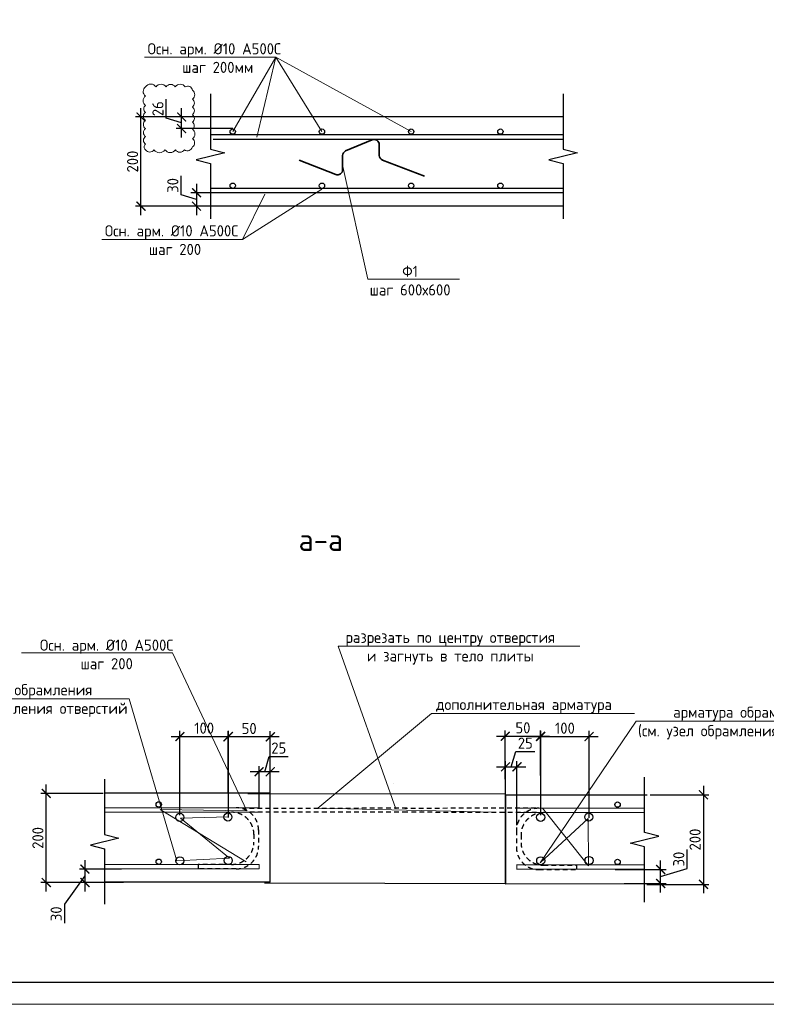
# Model space of a CAD drawing. Header units: millimetres. Extents: x -348641 to 659084, y -187953 to 16029.
# Tile 604 of 656: x -85925 to -69187, y -110930 to -88849. Entities that reach past the tile are written whole.
import ezdxf
from ezdxf import colors
from ezdxf.entities.mleader import LeaderData, LeaderLine
from ezdxf.math import Vec2, Vec3

# ---------------------------------------------------------------- set-up
doc = ezdxf.new("R2010")
doc.units = ezdxf.units.MM
doc.linetypes.add('01 Штриховая _4 мм_', pattern=[6, 3.5, -2.5])
for name, color, linetype, lineweight in [('_0.5', 94, 'Continuous', 50), ('Арматура', 152, 'Continuous', 40), ('Перекрытие ж_бетон', 1, 'Continuous', 30), ('подоснова', 151, 'Continuous', 5), ('поз.', 2, 'Continuous', 25), ('РАЗМЕРЫ', 1, 'Continuous', 9), ('Текст', 7, 'Continuous', 25), ('ТОНКИЕ', 7, 'Continuous', 9), ('Узлы', 7, 'Continuous', 0)]:
    doc.layers.add(name, color=color, linetype=linetype, lineweight=lineweight)
for name, color, linetype in [('PDF7_Text', 7, 'Continuous'), ('К_Схемоармирование', 7, 'Continuous'), ('ТОЛСТЫЕ_ОСНОВНЫЕ', 6, 'Continuous')]:
    doc.layers.add(name, color=color, linetype=linetype)
doc.styles.add('GOST-2.304_Type-B', font='GOST_Common.ttf')
doc.styles.add('PDF Times New Roman', font='times.ttf')
doc.styles.add('ГОСТ', font='GOST_Common.ttf')
doc.styles.add('ГОСТ 2.304', font='GOST_Common.ttf')
doc.dimstyles.new('СПДС', dxfattribs={"dimscale": 100, "dimtxt": 2.5, "dimasz": 2, "dimexe": 1.25, "dimexo": 0, "dimtad": 1, "dimdec": 0, "dimrnd": 5, "dimtxsty": 'GOST-2.304_Type-B', "dimblk": 'ARCHTICK', "dimcen": 2.5, "dimdle": 2, "dimclrd": 1, "dimclre": 1, "dimclrt": 1, "dimadec": 0, "dimazin": 2, "dimtfac": 0.75, "dimtdec": 0, "dimtmove": 1, "dimatfit": 3, "dimfxl": 1, "dimtfillclr": 256, "dimtolj": 1, "dimarcsym": 1})

# ---------------------------------------------------------------- blocks, each defined once
blk = doc.blocks.new('A$Cd09756da')
at = {"layer": 'PDF7_Text', "insert": (-11974, 1664), "char_height": 180, "width": 6881.02, "attachment_point": 7, "style": 'PDF Times New Roman'}
blk.add_mtext('\\pi1015.18152;Жилой дом со встроенными помещениями \\P\\pi311.27381;общественно-делового и коммерческого назначения на \\P\\pi667.38051;первом этаже здания и встроенно-пристроенным \\P\\pi874.76335;поликлиническим учреждением (поз. 2.2-2.3)', dxfattribs=at)
at = {"layer": 'Текст', "color": 7, "insert": (-11741, 4333), "char_height": 250, "attachment_point": 1, "style": 'ГОСТ'}
blk.add_mtext_dynamic_manual_height_columns('\\pi594.35517;{\\fTimes New Roman|b0|i0|c204|p18;\\C256;Строительство жилого комплекса со  встроенными помещениями \\P\\pi1441.86779;общественного-делового, коммерческого назначения и \\P\\pi41.3631;поликлиническим учреждением по адресу: г. Чита, ул. 1-я Коллективная}', width=11543.07, gutter_width=12.5, heights=[0], dxfattribs=at)
blk = doc.blocks.new('*U1236')
at = {"layer": 'ТОЛСТЫЕ_ОСНОВНЫЕ', "color": 6}
blk.add_lwpolyline([(20, 5), (886, 5), (886, 415), (20, 415)], close=True, dxfattribs=at)
at = {"layer": 'ТОНКИЕ'}
blk.add_lwpolyline([(0, 0), (891, 0), (891, 420), (0, 420)], close=True, dxfattribs=at)
blk = doc.blocks.new('_ArchTick')
at = {"color": 0, "linetype": 'ByBlock', "const_width": 0.15}
blk.add_lwpolyline([(-0.5, -0.5), (0.5, 0.5)], dxfattribs=at)
blk = doc.blocks.new('*D1397')
at = {"layer": 'DEFPOINTS', "color": 0, "lineweight": 0, "transparency": 16777216}
for p in [(-83206, -91031), (-81282, -91031), (-81436, -93031)]:
    blk.add_point(p, dxfattribs=at)
at = {"layer": 'РАЗМЕРЫ', "color": 1, "lineweight": -2, "transparency": 16777216}
for p, q in [((-83206, -93231), (-83206, -90831)), ((-81282, -91031), (-83331, -91031)), ((-81436, -93031), (-83331, -93031))]:
    blk.add_line(p, q, dxfattribs=at)
at = {"layer": 'РАЗМЕРЫ', "color": 1, "lineweight": -2, "transparency": 16777216, "xscale": 200, "yscale": 200, "zscale": 200}
for p, rotation in [((-83206, -91031), 90), ((-83206, -93031), 270)]:
    blk.add_blockref('_ArchTick', p, dxfattribs=dict(at, rotation=rotation))
at = {"layer": 'РАЗМЕРЫ', "color": 1, "lineweight": 0, "transparency": 16777216, "insert": (-83394, -92031), "char_height": 250, "attachment_point": 5, "rotation": 90, "style": 'GOST-2.304_Type-B'}
blk.add_mtext('\\A1;200', dxfattribs=at)
blk = doc.blocks.new('*D1398')
at = {"layer": 'DEFPOINTS', "color": 0, "lineweight": 0, "transparency": 16777216}
for p in [(-81371, -92731), (-81961, -93031), (-81371, -93031)]:
    blk.add_point(p, dxfattribs=at)
at = {"layer": 'РАЗМЕРЫ', "color": 1, "lineweight": -2, "transparency": 16777216}
for p, q in [((-82305, -92778), (-82305, -92353)), ((-81371, -92731), (-82086, -92731)), ((-81961, -92531), (-81961, -93231)), ((-81961, -92881), (-82305, -92778)), ((-81371, -93031), (-82086, -93031))]:
    blk.add_line(p, q, dxfattribs=at)
at = {"layer": 'РАЗМЕРЫ', "color": 1, "lineweight": -2, "transparency": 16777216, "xscale": 200, "yscale": 200, "zscale": 200}
for p, rotation in [((-81961, -92731), 90), ((-81961, -93031), 270)]:
    blk.add_blockref('_ArchTick', p, dxfattribs=dict(at, rotation=rotation))
at = {"layer": 'РАЗМЕРЫ', "color": 1, "lineweight": 0, "transparency": 16777216, "insert": (-82493, -92566), "char_height": 250, "attachment_point": 5, "rotation": 90, "style": 'GOST-2.304_Type-B'}
blk.add_mtext('\\A1;30', dxfattribs=at)
blk = doc.blocks.new('_None')
blk = doc.blocks.new('*D1337')
at = {"layer": 'DEFPOINTS', "color": 0, "lineweight": 0, "transparency": 16777216}
for p in [(-80558, -105714), (-80308, -106193), (-80558, -106533)]:
    blk.add_point(p, dxfattribs=at)
at = {"layer": 'РАЗМЕРЫ', "color": 1, "lineweight": -2, "transparency": 16777216}
for p, q in [((-80433, -105714), (-80330, -105371)), ((-80330, -105371), (-79905, -105371)), ((-80108, -105714), (-80758, -105714)), ((-80558, -106533), (-80558, -105589)), ((-80308, -106193), (-80308, -105589))]:
    blk.add_line(p, q, dxfattribs=at)
at = {"layer": 'РАЗМЕРЫ', "color": 1, "lineweight": -2, "transparency": 16777216, "xscale": 200, "yscale": 200, "zscale": 200, "rotation": 180}
blk.add_blockref('_ArchTick', (-80558, -105714), dxfattribs=at)
at = {"layer": 'РАЗМЕРЫ', "color": 1, "lineweight": -2, "transparency": 16777216, "xscale": 200, "yscale": 200, "zscale": 200}
blk.add_blockref('_ArchTick', (-80308, -105714), dxfattribs=at)
at = {"layer": 'РАЗМЕРЫ', "color": 1, "lineweight": 0, "transparency": 16777216, "insert": (-80117, -105183), "char_height": 250, "attachment_point": 5, "style": 'GOST-2.304_Type-B'}
blk.add_mtext('\\A1;25', dxfattribs=at)
blk = doc.blocks.new('*D1338')
at = {"layer": 'DEFPOINTS', "color": 0, "lineweight": 0, "transparency": 16777216}
for p in [(-85330, -106200), (-84057, -106200), (-84138, -108199)]:
    blk.add_point(p, dxfattribs=at)
at = {"layer": 'РАЗМЕРЫ', "color": 1, "lineweight": -2, "transparency": 16777216}
for p, q in [((-84057, -106200), (-85455, -106200)), ((-85330, -108399), (-85330, -106000)), ((-84138, -108199), (-85455, -108199))]:
    blk.add_line(p, q, dxfattribs=at)
at = {"layer": 'РАЗМЕРЫ', "color": 1, "lineweight": -2, "transparency": 16777216, "xscale": 200, "yscale": 200, "zscale": 200}
for p, rotation in [((-85330, -106200), 90), ((-85330, -108199), 270)]:
    blk.add_blockref('_ArchTick', p, dxfattribs=dict(at, rotation=rotation))
at = {"layer": 'РАЗМЕРЫ', "color": 1, "lineweight": 0, "transparency": 16777216, "insert": (-85517, -107199), "char_height": 250, "attachment_point": 5, "rotation": 90, "style": 'GOST-2.304_Type-B'}
blk.add_mtext('\\A1;200', dxfattribs=at)
blk = doc.blocks.new('*D1339')
at = {"layer": 'DEFPOINTS', "color": 0, "lineweight": 0, "transparency": 16777216}
for p in [(-83644, -107898), (-84462, -108199), (-83597, -108199)]:
    blk.add_point(p, dxfattribs=at)
at = {"layer": 'РАЗМЕРЫ', "color": 1, "lineweight": -2, "transparency": 16777216}
for p, q in [((-84462, -107698), (-84462, -108399)), ((-83644, -107898), (-84587, -107898)), ((-84462, -108049), (-84919, -108687)), ((-83597, -108199), (-84587, -108199)), ((-84919, -108687), (-84919, -109112))]:
    blk.add_line(p, q, dxfattribs=at)
at = {"layer": 'РАЗМЕРЫ', "color": 1, "lineweight": -2, "transparency": 16777216, "xscale": 200, "yscale": 200, "zscale": 200}
for p, rotation in [((-84462, -107898), 90), ((-84462, -108199), 270)]:
    blk.add_blockref('_ArchTick', p, dxfattribs=dict(at, rotation=rotation))
at = {"layer": 'РАЗМЕРЫ', "color": 1, "lineweight": 0, "transparency": 16777216, "insert": (-85107, -108900), "char_height": 250, "attachment_point": 5, "rotation": 90, "style": 'GOST-2.304_Type-B'}
blk.add_mtext('\\A1;30', dxfattribs=at)
blk = doc.blocks.new('*D1340')
at = {"layer": 'DEFPOINTS', "color": 0, "lineweight": 0, "transparency": 16777216}
for p in [(-74777, -105605), (-74777, -106914), (-75034, -108232)]:
    blk.add_point(p, dxfattribs=at)
at = {"layer": 'РАЗМЕРЫ', "color": 1, "lineweight": -2, "transparency": 16777216}
for p, q in [((-74906, -105605), (-74803, -105261)), ((-74803, -105261), (-74378, -105261)), ((-75034, -108232), (-75034, -105480)), ((-74777, -106914), (-74777, -105480)), ((-75234, -105605), (-74577, -105605))]:
    blk.add_line(p, q, dxfattribs=at)
at = {"layer": 'РАЗМЕРЫ', "color": 1, "lineweight": -2, "transparency": 16777216, "xscale": 200, "yscale": 200, "zscale": 200, "rotation": 180}
blk.add_blockref('_ArchTick', (-75034, -105605), dxfattribs=at)
at = {"layer": 'РАЗМЕРЫ', "color": 1, "lineweight": -2, "transparency": 16777216, "xscale": 200, "yscale": 200, "zscale": 200}
blk.add_blockref('_ArchTick', (-74777, -105605), dxfattribs=at)
at = {"layer": 'РАЗМЕРЫ', "color": 1, "lineweight": 0, "transparency": 16777216, "insert": (-74590, -105074), "char_height": 250, "attachment_point": 5, "style": 'GOST-2.304_Type-B'}
blk.add_mtext('\\A1;25', dxfattribs=at)
blk = doc.blocks.new('*D1341')
at = {"layer": 'DEFPOINTS', "color": 0, "lineweight": 0, "transparency": 16777216}
for p in [(-71790, -106231), (-71869, -108240), (-70597, -108240)]:
    blk.add_point(p, dxfattribs=at)
at = {"layer": 'РАЗМЕРЫ', "color": 1, "lineweight": -2, "transparency": 16777216}
for p, q in [((-70597, -106031), (-70597, -108440)), ((-71790, -106231), (-70472, -106231)), ((-71869, -108240), (-70472, -108240))]:
    blk.add_line(p, q, dxfattribs=at)
at = {"layer": 'РАЗМЕРЫ', "color": 1, "lineweight": -2, "transparency": 16777216, "xscale": 200, "yscale": 200, "zscale": 200}
for p, rotation in [((-70597, -106231), 90), ((-70597, -108240), 270)]:
    blk.add_blockref('_ArchTick', p, dxfattribs=dict(at, rotation=rotation))
at = {"layer": 'РАЗМЕРЫ', "color": 1, "lineweight": 0, "transparency": 16777216, "insert": (-70784, -107235), "char_height": 250, "attachment_point": 5, "rotation": 90, "style": 'GOST-2.304_Type-B'}
blk.add_mtext('\\A1;200', dxfattribs=at)
blk = doc.blocks.new('*D1342')
at = {"layer": 'DEFPOINTS', "color": 0, "lineweight": 0, "transparency": 16777216}
for p in [(-72574, -107906), (-71556, -107906), (-72374, -108222)]:
    blk.add_point(p, dxfattribs=at)
at = {"layer": 'РАЗМЕРЫ', "color": 1, "lineweight": -2, "transparency": 16777216}
for p, q in [((-70963, -107886), (-70963, -107461)), ((-71556, -108422), (-71556, -107706)), ((-72574, -107906), (-71431, -107906)), ((-71556, -108064), (-70963, -107886)), ((-72374, -108222), (-71431, -108222))]:
    blk.add_line(p, q, dxfattribs=at)
at = {"layer": 'РАЗМЕРЫ', "color": 1, "lineweight": -2, "transparency": 16777216, "xscale": 200, "yscale": 200, "zscale": 200}
for p, rotation in [((-71556, -107906), 90), ((-71556, -108222), 270)]:
    blk.add_blockref('_ArchTick', p, dxfattribs=dict(at, rotation=rotation))
at = {"layer": 'РАЗМЕРЫ', "color": 1, "lineweight": 0, "transparency": 16777216, "insert": (-71150, -107673), "char_height": 250, "attachment_point": 5, "rotation": 90, "style": 'GOST-2.304_Type-B'}
blk.add_mtext('\\A1;30', dxfattribs=at)
blk = doc.blocks.new('*D1343')
at = {"color": 1, "lineweight": -2, "transparency": 16777216}
for p, q in [((-75039, -105879), (-75039, -104793)), ((-74247, -105800), (-74247, -104793)), ((-75239, -104918), (-74047, -104918))]:
    blk.add_line(p, q, dxfattribs=at)
at = {"layer": 'DEFPOINTS', "color": 0, "lineweight": 0, "transparency": 16777216}
for p in [(-74247, -104918), (-75039, -105879), (-74247, -105800, 11856)]:
    blk.add_point(p, dxfattribs=at)
at = {"color": 1, "lineweight": -2, "transparency": 16777216, "xscale": 200, "yscale": 200, "zscale": 200, "rotation": 180}
blk.add_blockref('_ArchTick', (-75039, -104918), dxfattribs=at)
at = {"color": 1, "lineweight": -2, "transparency": 16777216, "xscale": 200, "yscale": 200, "zscale": 200}
blk.add_blockref('_ArchTick', (-74247, -104918), dxfattribs=at)
at = {"color": 1, "lineweight": 0, "transparency": 16777216, "insert": (-74643, -104730), "char_height": 250, "attachment_point": 5, "style": 'GOST-2.304_Type-B'}
blk.add_mtext('\\A1;50', dxfattribs=at)
blk = doc.blocks.new('*D1344')
at = {"color": 1, "lineweight": -2, "transparency": 16777216}
for p, q in [((-74244, -106687), (-74244, -104800)), ((-73160, -106746), (-73160, -104800)), ((-74444, -104925), (-72960, -104925))]:
    blk.add_line(p, q, dxfattribs=at)
at = {"layer": 'DEFPOINTS', "color": 0, "lineweight": 0, "transparency": 16777216}
for p in [(-73160, -104925), (-74244, -106687), (-73160, -106746)]:
    blk.add_point(p, dxfattribs=at)
at = {"color": 1, "lineweight": -2, "transparency": 16777216, "xscale": 200, "yscale": 200, "zscale": 200, "rotation": 180}
blk.add_blockref('_ArchTick', (-74244, -104925), dxfattribs=at)
at = {"color": 1, "lineweight": -2, "transparency": 16777216, "xscale": 200, "yscale": 200, "zscale": 200}
blk.add_blockref('_ArchTick', (-73160, -104925), dxfattribs=at)
at = {"color": 1, "lineweight": 0, "transparency": 16777216, "insert": (-73702, -104737), "char_height": 250, "attachment_point": 5, "style": 'GOST-2.304_Type-B'}
blk.add_mtext('\\A1;100', dxfattribs=at)
blk = doc.blocks.new('*D1345')
at = {"color": 1, "lineweight": -2, "transparency": 16777216}
for p, q in [((-82333, -106687), (-82333, -104800)), ((-81247, -106738), (-81247, -104800)), ((-82533, -104925), (-81047, -104925))]:
    blk.add_line(p, q, dxfattribs=at)
at = {"layer": 'DEFPOINTS', "color": 0, "lineweight": 0, "transparency": 16777216}
for p in [(-81247, -104925), (-82333, -106687), (-81247, -106738)]:
    blk.add_point(p, dxfattribs=at)
at = {"color": 1, "lineweight": -2, "transparency": 16777216, "xscale": 200, "yscale": 200, "zscale": 200, "rotation": 180}
blk.add_blockref('_ArchTick', (-82333, -104925), dxfattribs=at)
at = {"color": 1, "lineweight": -2, "transparency": 16777216, "xscale": 200, "yscale": 200, "zscale": 200}
blk.add_blockref('_ArchTick', (-81247, -104925), dxfattribs=at)
at = {"color": 1, "lineweight": 0, "transparency": 16777216, "insert": (-81790, -104737), "char_height": 250, "attachment_point": 5, "style": 'GOST-2.304_Type-B'}
blk.add_mtext('\\A1;100', dxfattribs=at)
blk = doc.blocks.new('*D1346')
at = {"color": 1, "lineweight": -2, "transparency": 16777216}
for p, q in [((-81255, -106198), (-81255, -104807)), ((-80307, -106198), (-80307, -104807)), ((-80107, -104932), (-81455, -104932))]:
    blk.add_line(p, q, dxfattribs=at)
at = {"layer": 'DEFPOINTS', "color": 0, "lineweight": 0, "transparency": 16777216}
for p in [(-81255, -104932), (-81255, -106198), (-80307, -106198)]:
    blk.add_point(p, dxfattribs=at)
at = {"color": 1, "lineweight": -2, "transparency": 16777216, "xscale": 200, "yscale": 200, "zscale": 200, "rotation": 180}
blk.add_blockref('_ArchTick', (-81255, -104932), dxfattribs=at)
at = {"color": 1, "lineweight": -2, "transparency": 16777216, "xscale": 200, "yscale": 200, "zscale": 200}
blk.add_blockref('_ArchTick', (-80307, -104932), dxfattribs=at)
at = {"color": 1, "lineweight": 0, "transparency": 16777216, "insert": (-80781, -104744), "char_height": 250, "attachment_point": 5, "style": 'GOST-2.304_Type-B'}
blk.add_mtext('\\A1;50', dxfattribs=at)
blk = doc.blocks.new('*D1369')
at = {"layer": 'DEFPOINTS', "color": 0, "lineweight": 0, "transparency": 16777216}
for p in [(-82295, -91031), (-81148, -91031), (-81148, -91292)]:
    blk.add_point(p, dxfattribs=at)
at = {"layer": 'РАЗМЕРЫ', "color": 1, "lineweight": -2, "transparency": 16777216}
for p, q in [((-82639, -91059), (-82639, -90634)), ((-82295, -91492), (-82295, -90831)), ((-82295, -91162), (-82639, -91059)), ((-81148, -91031), (-82420, -91031)), ((-81148, -91292), (-82420, -91292))]:
    blk.add_line(p, q, dxfattribs=at)
at = {"layer": 'РАЗМЕРЫ', "color": 1, "lineweight": -2, "transparency": 16777216, "xscale": 200, "yscale": 200, "zscale": 200}
for p, rotation in [((-82295, -91031), 90), ((-82295, -91292), 270)]:
    blk.add_blockref('_ArchTick', p, dxfattribs=dict(at, rotation=rotation))
at = {"layer": 'РАЗМЕРЫ', "color": 1, "lineweight": 0, "transparency": 16777216, "insert": (-82826, -90846), "char_height": 250, "attachment_point": 5, "rotation": 90, "style": 'GOST-2.304_Type-B'}
blk.add_mtext('\\A1;26', dxfattribs=at)

msp = doc.modelspace()

# ---------------------------------------------------------------- linework, layer by layer
at = {"linetype": '01 Штриховая _4 мм_', "ltscale": 500}
msp.add_line((-77536.3, -105983.7), (-77536.3, -105983.7, -22670), dxfattribs=at)
for p, q in [((-80807.1, -106199), (-75043.4, -106206.7)), ((-80435.3, -108203.2), (-75044.4, -108219))]:
    msp.add_line(p, q)
at = {"color": 3, "linetype": 'Continuous', "lineweight": 30}
for centre, radius in [((-81148.2, -91359.3), 60), ((-79148.2, -91359.3), 60), ((-77148.2, -91359.3), 60), ((-75148.2, -91359.3), 60), ((-81148.2, -92572.2), 60), ((-79148.2, -92572.2), 60), ((-77148.2, -92572.2), 60), ((-75148.2, -92572.2), 60), ((-82807.9, -106448.3), 60), ((-72521.7, -106451.8), 60), ((-82336.2, -106736.1), 90.7), ((-81257.1, -106730.4), 90.7), ((-74246.5, -106736.1), 90.7), ((-73167.4, -106730.4), 90.7), ((-82807.9, -107733.3), 60), ((-82334.2, -107711.7), 90.7), ((-81250.4, -107705.3), 90.7), ((-74244.4, -107711.7), 90.7), ((-73160.7, -107705.3), 90.7), ((-72521.7, -107736.8), 60)]:
    msp.add_circle(centre, radius, dxfattribs=at)
at = {"layer": '_0.5', "color": 240, "lineweight": 0, "true_color": 0xed1f24}
msp.add_lwpolyline([(-83104.2, -91767.7, 0.5205671), (-82914.5, -91767.7, 0.5205671), (-82667.9, -91767.7, 0.5205671), (-82435.1, -91767.7, 0.5205671), (-82230, -91767.7, 0.5205671), (-82052.5, -91703.8, 0.5205671), (-82052.5, -91519.6, 0.5205671), (-82052.5, -91304.9, 0.5205671), (-82052.5, -91150.5, 0.5205671), (-82052.5, -90979.4, 0.5205671), (-82052.5, -90805.3, 0.5205671), (-82052.5, -90632.4, 0.5205671), (-82052.5, -90429.4, 0.5205671), (-82212.2, -90354.9, 0.5205671), (-82436.6, -90354.9, 0.5205671), (-82644.7, -90354.9, 0.5205671), (-82869.1, -90354.9, 0.5205671), (-83101.6, -90354.9, 0.5205671), (-83104.2, -90561.3, 0.5205671), (-83104.2, -90773.2, 0.5205671), (-83104.2, -90927.5, 0.5205671), (-83104.2, -91106.2, 0.5205671), (-83104.2, -91290.9, 0.5205671), (-83104.2, -91468.1, 0.5205671), (-83104.2, -91640.4, 0.5205671)], format="xyb", close=True, dxfattribs=at)
at = {"layer": 'Арматура', "color": 2, "lineweight": 0}
for p, q in [((-80182.5, -89692.9), (-83126, -89692.9)), ((-80182.5, -89692.9), (-81148.2, -91359.3)), ((-80182.5, -89692.9), (-80606.9, -91487.5)), ((-77148.2, -91359.3), (-80182.5, -89692.9)), ((-79148.2, -91359.3), (-80182.5, -89692.9)), ((-79148.2, -92651.2), (-80927.2, -93775.5)), ((-80927.2, -93775.5), (-80426.9, -92764.5)), ((-80927.2, -93775.5), (-84084.4, -93775.5))]:
    msp.add_line(p, q, dxfattribs=at)
at = {"layer": 'К_Схемоармирование', "lineweight": 35, "ltscale": 10}
for p, q in [((-78022, -91544.6), (-78617.3, -91793.6)), ((-77866.4, -91892.8), (-77866.4, -91648.2)), ((-78839.3, -92319.4), (-79661.7, -91999.2)), ((-78686.3, -91897.2), (-78686.3, -92214.8)), ((-76851.7, -92359.5), (-77794.3, -91997.7))]:
    msp.add_line(p, q, dxfattribs=at)
for centre, start, end in [((-77978.7, -91648.2), 0, 112.69716), ((-78573.9, -91897.2), 112.69716, 180), ((-77754, -91892.8), 180, 249.00049), ((-78798.6, -92214.8), 248.72451, 0)]:
    msp.add_arc(centre, 112.3, start, end, dxfattribs=at)
at = {"layer": 'Перекрытие ж_бетон', "color": 7, "linetype": 'Continuous', "lineweight": 30}
for p, q in [((-73742.9, -91031.2), (-81648.2, -91031.2)), ((-73742.9, -93031.2), (-81648.2, -93031.2)), ((-80307.9, -106193.3), (-84021.3, -106193.3)), ((-80307.9, -108193.3), (-80307.9, -106193.3)), ((-75034.2, -106232), (-71861.6, -106230.4)), ((-75034.2, -106232), (-75034.2, -108232)), ((-80307.9, -108193.3), (-84021.3, -108193.3)), ((-75034.2, -108232), (-71910.4, -108220.7))]:
    msp.add_line(p, q, dxfattribs=at)
at = {"layer": 'Перекрытие ж_бетон', "color": 3, "linetype": 'Continuous', "lineweight": 30}
for p, q in [((-73742.9, -91434.3), (-81648.2, -91434.3)), ((-73742.9, -91533.2), (-81587.2, -91533.2)), ((-73742.9, -92632.2), (-81648.2, -92632.2)), ((-73742.9, -92731.2), (-81648.2, -92731.2)), ((-73742.9, -92731.2), (-81587.2, -92731.2)), ((-81920.4, -107793), (-81920.4, -107893)), ((-73439.6, -107809.1), (-73439.6, -107909.1))]:
    msp.add_line(p, q, dxfattribs=at)
at = {"layer": 'Перекрытие ж_бетон', "color": 252, "linetype": 'Continuous', "lineweight": 9, "true_color": 0x939598}
for p, q in [((-81070.2, -106523.1), (-84021.3, -106523.1)), ((-80557.9, -106523.3), (-84021.3, -106523.3)), ((-81174.5, -106622), (-84021.3, -106622)), ((-80557.9, -106622.2), (-84021.3, -106622.2)), ((-74784.2, -106533.1), (-71916.6, -106533.1)), ((-74784.2, -106632), (-71916.6, -106632)), ((-74324.2, -106533.1), (-71916.6, -106533.1)), ((-74289.8, -106533.5), (-71916.6, -106533.5)), ((-74185.5, -106632.4), (-71916.6, -106632.4)), ((-80557.9, -107793.3), (-84021.3, -107793.3)), ((-81017.9, -107892.2), (-84021.3, -107892.2)), ((-80557.9, -107892.2), (-84021.3, -107892.2)), ((-74784.2, -107803.1), (-71916.6, -107803.1)), ((-74784.2, -107902), (-71916.6, -107902))]:
    msp.add_line(p, q, dxfattribs=at)
at = {"layer": 'Перекрытие ж_бетон', "color": 3, "linetype": '01 Штриховая _4 мм_', "lineweight": 30, "ltscale": 30}
for p, q in [((-77247.9, -106534.2), (-80917.1, -106537.5, 100.3)), ((-77243, -106622.2), (-80764.2, -106620.6)), ((-74353.2, -106532.3), (-77292.4, -106536.6)), ((-74340, -106630.2), (-77279.1, -106623.5)), ((-80570.3, -107017.3), (-80570.3, -107393)), ((-74789.8, -107033.5), (-74789.8, -107409.1)), ((-80674.6, -107116.2), (-80674.6, -107293)), ((-74685.5, -107132.4), (-74685.5, -107309.1)), ((-81174.6, -107793), (-81920.4, -107793)), ((-81070.3, -107893), (-81920.4, -107893)), ((-74289.8, -107909.1), (-73439.6, -107909.1)), ((-74185.5, -107809.1), (-73439.6, -107809.1))]:
    msp.add_line(p, q, dxfattribs=at)
at = {"layer": 'Перекрытие ж_бетон', "color": 251, "linetype": 'Continuous', "lineweight": 9, "true_color": 0x636466}
for p, q in [((-80557.9, -107793.3), (-80557.9, -107892.2)), ((-74783.5, -107804.1), (-74783.5, -107903))]:
    msp.add_line(p, q, dxfattribs=at)
at = {"layer": 'Перекрытие ж_бетон', "color": 3, "linetype": '01 Штриховая _4 мм_', "lineweight": 30, "ltscale": 30}
for centre, start, end in [((-81173.8, -107122.7), 0, 90), ((-81069.6, -107023.8), 0, 90), ((-74289.8, -107033.5), 90, 180), ((-74185.5, -107132.4), 90, 180), ((-81174.6, -107293), 270, 0), ((-74185.5, -107309.1), 180, 270), ((-81070.3, -107393), 270, 0), ((-74289.8, -107409.1), 180, 270)]:
    msp.add_arc(centre, 500, start, end, dxfattribs=at)
at = {"layer": 'поз.', "linetype": 'Continuous'}
for points in [[(-81648.2, -90512.1), (-81648.2, -91754.1), (-81328.2, -91834.1), (-81968.2, -91994.1), (-81648.2, -92074.1), (-81648.2, -93316.1)], [(-73742.9, -90512.1), (-73742.9, -91754.1)], [(-73742.9, -91754.1), (-73422.9, -91834.1), (-74062.9, -91994.1)], [(-74062.9, -91994.1), (-73742.9, -92074.1), (-73742.9, -93316.1)], [(-84021.3, -105880.2), (-84021.3, -107122.2), (-83701.3, -107202.2), (-84341.3, -107362.2), (-84021.3, -107442.2), (-84021.3, -108684.2)], [(-71916.6, -108641.9), (-71916.6, -107399.9), (-72236.6, -107319.9), (-71596.6, -107159.9), (-71916.6, -107079.9), (-71916.6, -105837.9)]]:
    msp.add_lwpolyline(points, dxfattribs=at)

# ---------------------------------------------------------------- block references
at = {"xscale": 100, "yscale": 100, "zscale": 100}
msp.add_blockref('*U1236', (-104886.9, -110930.1), dxfattribs=at)
at = {"lineweight": 50, "ltscale": 100}
msp.add_blockref('A$Cd09756da', (-108408, -110764.7), dxfattribs=at)

# ---------------------------------------------------------------- texts
at = {"ltscale": 100, "insert": (-127614.6, -90274.8), "char_height": 250, "attachment_point": 1, "style": 'ГОСТ'}
msp.add_mtext_dynamic_manual_height_columns('\\pi1250,t1750;1.^IПроизводство работ вести в строгом соответствии с требованиями СП 70.13330.2012 "Несущие и ограждающие конструкции" и проектом производства работ.{\\H1.83333x; }\\P2.^IПеред бетонированием арматуру и основание, на которую укладывается бетонная смесь, очистить от {\\H1.55556x; }ржавчины и грязи. {\\H1.64815x; }\\P3.^IБетонирование вести слоем на всю толщину  плит. Захватки при бетонировании должны быть отсечены {\\H1.61728x; }вертикальными швами. Бетон применять класса В25. Заполнителем для бетона служит щебень твердых пород, {\\H1.62757x; }наибольшая фракция щебня не должна превышать 40мм.{\\H1.62414x; }\\P4.^IВ процессе бетонирования обеспечить соблюдение защитных слоев и мест положения рабочей арматуры {\\H1.62529x; }согласно проекту. Материал фиксаторов для нижней арматуры фундаментных плит выбирается проектом производства {\\H1.6249x; }работ, исходя из конкретных возможностей строительной организации.{\\H1.62503x; }\\P5.^IПроектом принято соединение рабочих стержней арматуры монолитной плиты внахлестку (без сварки). {\\H1.72499x; }\\P6.^IСварные арматурные каркасы изготовить на заводе-изготовители. {\\H1.67917x; }\\P7.^IКрестообразные соединения стержней арматуры 1-го и 2-го рядов, а также 3-го и 4-го рядов между собой {\\H1.60694x; }выполнить вязкой отожженной проволокой диаметром 2,0-3,0 мм. Допускается применение специальных соединительных {\\H1.63102x; }элементов - пластмассовых или проволочных фиксаторов. Соединение арматуры допускается предусматривать не во всех {\\H1.62299x; }местах пересечения стержней арматуры. При этом должны быть связаны вязальной проволокой все пересечения стержней {\\H1.62567x; }в 2-х крайних рядах по периметру плит, остальные узлы могут быть соединены через узел в шахматном порядке (схему {\\H1.72478x; }вязки стержней см. на данном листе).{\\H1.77924x; }', width=18954.382, gutter_width=12.5, heights=[0], dxfattribs=at)
at = {"layer": 'Арматура', "color": 2, "lineweight": 0, "char_height": 250, "width": 3270.998, "attachment_point": 5, "style": 'ГОСТ 2.304'}
for s, insert in [(' \\PОсн. арм. %%C10 А500С\\P шаг 200мм', (-81560.6, -89501.4)), (' \\PОсн. арм. %%C10 А500С\\P шаг 200', (-82519, -93584.1))]:
    msp.add_mtext(s, dxfattribs=dict(at, insert=insert))
at = {"layer": 'Текст', "color": 7, "insert": (-120408, -109264.7), "char_height": 250, "attachment_point": 1, "style": 'ГОСТ'}
msp.add_mtext_dynamic_manual_height_columns('\\pi3500;\\P\\pi222.53788;Плита покрытия на отм.+47,120 (опалубка)', width=7000, gutter_width=12.5, heights=[1500], dxfattribs=at)
at = {"layer": 'Узлы', "color": 1, "linetype": 'Continuous', "lineweight": 0, "style": 'GOST-2.304_Type-B'}
msp.add_text('а-а', height=500, dxfattribs=at).set_placement((-79672.2, -100762.4))
at = {"layer": 'Узлы', "color": 80, "linetype": 'Continuous', "lineweight": 0, "insert": (-97284.4, -99143.3), "char_height": 350, "width": 10464.96, "attachment_point": 5, "style": 'GOST-2.304_Type-B'}
msp.add_mtext('\\pi136.85;Деталь выполнения стыковки арматурных стержней внахлестку ∅10', dxfattribs=at)

# ---------------------------------------------------------------- dimensions: what is measured, and where the dimension line sits
at = {"lineweight": 0}
for base, p1, p2, text, picture, middle in [((-81247.1, -104924.6), (-82333.3, -106686.9), (-81247.1, -106738.1), '100', '*D1345', (-81790.2, -104737.1)), ((-81255.3, -104931.5), (-80307.1, -106198.2), (-81255.3, -106198.2), '50', '*D1346', (-80781.2, -104744)), ((-74246.6, -104917.9), (-75039.2, -105879), (-74246.6, -105799.7, 11855.6), '50', '*D1343', (-74642.9, -104730.4)), ((-73160.1, -104924.6), (-74243.6, -106686.9), (-73160.1, -106745.6), '100', '*D1344', (-73701.8, -104737.1))]:
    dim = msp.add_linear_dim(base=base, p1=p1, p2=p2, text=text, dimstyle='СПДС', dxfattribs=at)
    dim.commit()
    dim.dimension.update_dxf_attribs({"geometry": picture, "text_midpoint": middle})
at = {"layer": 'РАЗМЕРЫ', "color": 1, "lineweight": 0}
for base, p1, p2, angle, override, picture, middle in [((-82294.9, -91031.2), (-81148.2, -91292.2), (-81148.2, -91031.2), 90, {"dimlfac": 0.1, "dimrnd": 0}, '*D1369', (-82826.2, -90996.1)), ((-83206.3, -91031.2), (-81435.7, -93031.2), (-81281.7, -91031.2), 90, {"dimlfac": 0.1, "dimrnd": 5}, '*D1397', (-83393.8, -92031.2)), ((-81961.4, -93031.2), (-81371.4, -92731.2), (-81371.4, -93031.2), 90, {"dimlfac": 0.1, "dimrnd": 5}, '*D1398', (-82492.6, -92715.6)), ((-74777.4, -105604.8), (-75034.2, -108232), (-74777.4, -106914.1), 180, {"dimlfac": 0.1}, '*D1340', (-74740.2, -105073.5)), ((-85329.8, -106199.6), (-84138.1, -108199.4), (-84057.5, -106199.6), 90, {"dimlfac": 0.1, "dimrnd": 5}, '*D1338', (-85517.3, -107199.5)), ((-70596.9, -108239.5), (-71790.2, -106230.9), (-71869.2, -108239.5), 270, {"dimlfac": 0.1, "dimrnd": 5}, '*D1341', (-70784.4, -107235.2)), ((-71556.3, -107905.5), (-72374.5, -108222.1), (-72573.5, -107905.5), 270, {"dimlfac": 0.1, "dimrnd": 5}, '*D1342', (-71150.1, -107823.2))]:
    dim = msp.add_linear_dim(base=base, p1=p1, p2=p2, angle=angle, dimstyle='СПДС', override=override, dxfattribs=at)
    dim.commit()
    dim.dimension.update_dxf_attribs({"geometry": picture, "text_midpoint": middle})
dim = msp.add_linear_dim(base=(-80557.9, -105714.3), p1=(-80307.9, -106193.3), p2=(-80557.9, -106533.3), dimstyle='СПДС', override={"dimlfac": 0.1, "dimrnd": 5}, dxfattribs=at)
dim.commit()
dim.dimension.update_dxf_attribs({"geometry": '*D1337', "text_midpoint": (-80267.3, -105183.1)})
dim = msp.add_linear_dim(base=(-84461.7, -108199.4), p1=(-83643.6, -107898.3), p2=(-83596.8, -108199.4), angle=90, dimstyle='СПДС', override={"dimlfac": 0.1}, dxfattribs=at)
dim.commit()
dim.dimension.update_dxf_attribs({"geometry": '*D1339', "text_midpoint": (-84919.2, -108750), "dimtype": 160})

# ---------------------------------------------------------------- leaders
at = {"layer": 'подоснова', "color": 4, "lineweight": 0, "ltscale": 0.3}
ml = msp.add_multileader_mtext('Standard', dxfattribs=at)
ml.set_content('Ф1 \\Pшаг 600х600', color=4, style='GOST-2.304_Type-B')
ml.set_leader_properties(color=256, linetype='ByLayer', lineweight=15)
ml.set_arrow_properties(name='NONE')
ml.build(insert=Vec2(0, 0))
ml.multileader.update_dxf_attribs({"text_left_attachment_type": 6, "text_right_attachment_type": 6, "dogleg_length": 0.1, "arrow_head_size": 18})
ctx = ml.context
ctx.base_point, ctx.char_height, ctx.arrow_head_size, ctx.landing_gap_size, ctx.plane_origin = Vec3(-78123.1, -94668), 250, 18, 20, Vec3(-87358.8, -88466.7)
ctx.left_attachment, ctx.right_attachment, ctx.text_align_type = 6, 6, 1
notes = []
notes.append((ctx, [(0, (1, 1, 0), (-78123.2, -94668), (1, 0), 0.1, [(0, [(-78682.2, -92140.2)], 0, [])])]))
ctx.mtext.insert, ctx.mtext.alignment, ctx.mtext.flow_direction = Vec3(-77172.8, -94368), 2, 5
at = {"layer": 'подоснова', "color": 2, "ltscale": 0.3}
ml = msp.add_multileader_mtext('Standard', dxfattribs=at)
ml.set_content('разрезать по центру отверстия \\Pи загнуть в тело плиты', color=2, style='GOST-2.304_Type-B')
ml.set_leader_properties(color=256, linetype='ByLayer', lineweight=15)
ml.set_arrow_properties(name='NONE')
ml.build(insert=Vec2(0, 0))
ml.multileader.update_dxf_attribs({"text_left_attachment_type": 6, "text_right_attachment_type": 6, "dogleg_length": 0.1, "arrow_head_size": 18})
ctx = ml.context
ctx.base_point, ctx.char_height, ctx.arrow_head_size, ctx.landing_gap_size, ctx.plane_origin = Vec3(-78783.1, -102901.2), 250, 18, 20, Vec3(-80866.5, -98692.8)
ctx.left_attachment, ctx.right_attachment, ctx.text_align_type = 6, 6, 1
notes.append((ctx, [(0, (1, 1, 0), (-78783.2, -102901.2), (1, 0), 0.1, [(0, [(-77491.9, -106544.3)], 0, [])])]))
ctx.mtext.insert, ctx.mtext.alignment, ctx.mtext.flow_direction = Vec3(-76272.2, -102576.2), 2, 5
ml = msp.add_multileader_mtext('Standard', dxfattribs=at)
ml.set_content('Осн. арм. %%C10 А500С\\Pшаг 200', color=2, style='GOST-2.304_Type-B')
ml.set_leader_properties(color=256, linetype='ByLayer', lineweight=15)
ml.set_arrow_properties(name='NONE')
ml.build(insert=Vec2(0, 0))
ml.multileader.update_dxf_attribs({"text_left_attachment_type": 6, "text_right_attachment_type": 6, "dogleg_length": 0.1, "arrow_head_size": 18})
ctx = ml.context
ctx.base_point, ctx.char_height, ctx.arrow_head_size, ctx.landing_gap_size, ctx.plane_origin = Vec3(-85447.6, -103050.2, 200), 250, 18, 20, Vec3(-92389.2, -99719.8, 200)
ctx.left_attachment, ctx.right_attachment, ctx.text_align_type = 6, 6, 1
notes.append((ctx, [(1, (1, 1, 0), (-82500.7, -103050.2, 200), (-1, 0), 0.1, [(4, [(-80849.5, -107735.8, 200), (-82778.6, -106559.6, 200), (-80834.3, -106591.6, 200)], 0, [])])]))
ctx.mtext.insert, ctx.mtext.alignment, ctx.mtext.flow_direction = Vec3(-83974.2, -102750.2, 200), 2, 5
ml = msp.add_multileader_mtext('Standard', dxfattribs=at)
ml.set_content('арматура обрамления \\P(см. узел обрамления отверстий', color=2, style='GOST-2.304_Type-B')
ml.set_leader_properties(color=256, linetype='ByLayer', lineweight=15)
ml.set_arrow_properties(name='NONE')
ml.build(insert=Vec2(0, 0))
ml.multileader.update_dxf_attribs({"text_left_attachment_type": 6, "text_right_attachment_type": 6, "dogleg_length": 0.1, "arrow_head_size": 18})
ctx = ml.context
ctx.base_point, ctx.char_height, ctx.arrow_head_size, ctx.landing_gap_size, ctx.plane_origin = Vec3(-88376.6, -104076.2), 250, 18, 20, Vec3(-84110.4, -98711.8)
ctx.left_attachment, ctx.right_attachment, ctx.text_align_type = 6, 6, 1
notes.append((ctx, [(1, (1, 1, 0), (-83467.2, -104076.2), (-1, 0), 0.1, [(1, [(-81241.4, -106726.5), (-82321.4, -106755.1), (-81224.2, -107656.2), (-82404.4, -107713.1)], 0, [])])]))
ctx.mtext.insert, ctx.mtext.alignment, ctx.mtext.flow_direction = Vec3(-85922, -103751.2), 2, 5
ml = msp.add_multileader_mtext('Standard', dxfattribs=at)
ml.set_content('дополнительная арматура', color=2, style='GOST-2.304_Type-B')
ml.set_leader_properties(color=256, linetype='ByLayer', lineweight=15)
ml.set_arrow_properties(name='NONE')
ml.build(insert=Vec2(0, 0))
ml.multileader.update_dxf_attribs({"text_left_attachment_type": 6, "text_right_attachment_type": 6, "dogleg_length": 0.1, "arrow_head_size": 18})
ctx = ml.context
ctx.base_point, ctx.char_height, ctx.arrow_head_size, ctx.landing_gap_size, ctx.plane_origin = Vec3(-76694.2, -104405), 250, 18, 20, Vec3(-78777.6, -100196.6)
ctx.left_attachment, ctx.right_attachment, ctx.text_align_type = 6, 6, 1
notes.append((ctx, [(0, (1, 1, 0), (-76694.3, -104405), (1, 0), 0.1, [(1, [(-75264.4, -106620.7), (-79244.5, -106534.3)], 0, [])])]))
ctx.mtext.insert, ctx.mtext.alignment, ctx.mtext.flow_direction = Vec3(-74618.9, -104080), 2, 5
ml = msp.add_multileader_mtext('Standard', dxfattribs=at)
ml.set_content('арматура обрамления \\P(см. узел обрамления отверстий', color=2, style='GOST-2.304_Type-B')
ml.set_leader_properties(color=256, linetype='ByLayer', lineweight=15)
ml.set_arrow_properties(name='NONE')
ml.build(insert=Vec2(0, 0))
ml.multileader.update_dxf_attribs({"text_left_attachment_type": 6, "text_right_attachment_type": 6, "dogleg_length": 0.1, "arrow_head_size": 18})
ctx = ml.context
ctx.base_point, ctx.char_height, ctx.arrow_head_size, ctx.landing_gap_size, ctx.plane_origin = Vec3(-72104.8, -104578.5), 250, 18, 20, Vec3(-71154.2, -100196.6)
ctx.left_attachment, ctx.right_attachment, ctx.text_align_type = 6, 6, 1
notes.append((ctx, [(0, (1, 1, 0), (-72104.9, -104578.5), (1, 0), 0.1, [(3, [(-74207.8, -106534.3), (-73174.3, -107825.8), (-73184.2, -106762), (-74254.8, -107757.3)], 0, [])])]))
ctx.mtext.insert, ctx.mtext.alignment, ctx.mtext.flow_direction = Vec3(-69650.2, -104253.5), 2, 5
for ctx, leaders in notes:
    for number, flags, end, landing, length, lines in leaders:
        leader = LeaderData()
        leader.index, (leader.has_last_leader_line, leader.has_dogleg_vector, leader.attachment_direction) = number, flags
        leader.last_leader_point, leader.dogleg_vector, leader.dogleg_length = Vec3(end), Vec3(landing), length
        for number, points, colour, breaks in lines:
            line = LeaderLine()
            line.index, line.vertices, line.color, line.breaks = number, Vec3.list(points), colors.encode_raw_color(colour), breaks
            leader.lines.append(line)
        ctx.leaders.append(leader)

doc.saveas('drawing.dxf')
